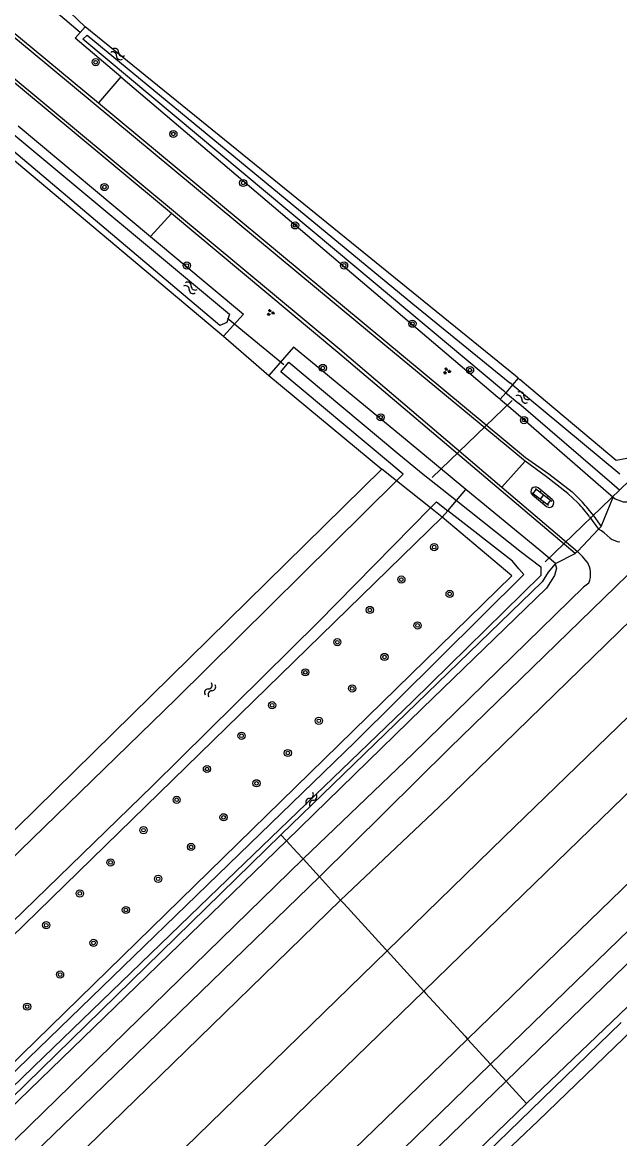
# Model space of a CAD drawing. Extents: x 137999 to 141000, y 397500 to 400501.
# Drawn here: x 139739.8 to 139806.3, y 400204.3 to 400328.5 of the extents above; entities that cross this region are included whole.
import ezdxf

# ---------------------------------------------------------------- set-up
doc = ezdxf.new("R2010")
doc.units = 0
for name, color, linetype in [('gg-knt-BGT kruinlijn', 7, 'Continuous'), ('gg-knt-bronhoudergrens', 7, 'Continuous'), ('gg-knt-verharding', 7, 'Continuous'), ('gg-kntw-bovenkant insteek waterloop', 7, 'Continuous'), ('gg-kntw-waterlijn', 7, 'Continuous'), ('gg-kwrk-duiker nz buis', 7, 'Continuous'), ('gt-grn-groengrens', 7, 'Continuous'), ('gt-grn-vlakafsluiter', 7, 'Continuous'), ('gt-symb-boom', 7, 'Continuous'), ('gt-symb-groenvak', 7, 'Continuous'), ('gt-symb-klinker verharding', 7, 'Continuous'), ('gt-symb-watersymbool', 7, 'Continuous'), ('gx-grn-maaiveld', 7, 'Continuous')]:
    doc.layers.add(name, color=color, linetype=linetype)

# ---------------------------------------------------------------- blocks, each defined once
blk = doc.blocks.new('gt0-WA')
at = {"layer": 'gt-symb-watersymbool'}
for centre, start, end in [((-0.32, 0.02), 28.0725, 151.9275), ((0.43, 0.42), 208.0725, 331.9275), ((-0.32, -0.43), 28.0725, 151.9275), ((0.43, -0.03), 208.0725, 331.9275)]:
    blk.add_arc(centre, 0.425, start, end, dxfattribs=at)
blk = doc.blocks.new('gt0-KL1')
at = {"layer": 'gt-symb-klinker verharding'}
for p, q in [((-1.15, 0.3), (1.15, 0.3)), ((-1, -0.3), (-1, 0.3)), ((-0.5, 0.3), (-0.5, 0.45)), ((0, -0.3), (0, 0.3)), ((0.5, 0.3), (0.5, 0.45)), ((1, -0.3), (1, 0.3)), ((-1.15, -0.3), (1.15, -0.3)), ((-0.5, -0.45), (-0.5, -0.3)), ((0.5, -0.45), (0.5, -0.3))]:
    blk.add_line(p, q, dxfattribs=at)
blk = doc.blocks.new('gt0-BOOM')
at = {"layer": 'gt-symb-boom'}
for radius in [0.4, 0.2]:
    blk.add_circle((0, 0), radius, dxfattribs=at)
blk = doc.blocks.new('gt0-GRVAK')
at = {"layer": 'gt-symb-groenvak'}
for p, q in [((-0.11, 0.19), (-0.23, 0.24)), ((-0.18, 0.15), (0.09, 0.15)), ((-0.09, 0.21), (-0.16, 0.32)), ((-0.05, 0.21), (-0.05, 0.39)), ((0, 0.21), (0.06, 0.32)), ((0.02, 0.19), (0.13, 0.24)), ((0.26, -0.05), (0.2, 0.06)), ((0.31, -0.05), (0.31, 0.13)), ((0.35, -0.05), (0.41, 0.06)), ((-0.24, -0.23), (-0.36, -0.18)), ((-0.32, -0.26), (-0.05, -0.26)), ((-0.23, -0.21), (-0.29, -0.09)), ((-0.18, -0.2), (-0.18, -0.02)), ((-0.14, -0.21), (-0.07, -0.09)), ((-0.12, -0.23), (0, -0.18)), ((0.24, -0.07), (0.12, -0.02)), ((0.17, -0.11), (0.44, -0.11)), ((0.37, -0.07), (0.49, -0.02))]:
    blk.add_line(p, q, dxfattribs=at)

msp = doc.modelspace()

# ---------------------------------------------------------------- linework, layer by layer
at = {"layer": 'gg-knt-BGT kruinlijn'}
for p, q in [((139799.25, 400267.77), (139799.01, 400266.95)), ((139799.1, 400268.24), (139799.25, 400267.77)), ((139799.01, 400266.95), (139798.15, 400265.54)), ((139798.15, 400265.54), (139784.3, 400252.16)), ((139769.19, 400237.46), (139784.3, 400252.16)), ((139731.7, 400201.19), (139769.19, 400237.46))]:
    msp.add_line(p, q, dxfattribs=at)
at = {"layer": 'gg-knt-bronhoudergrens'}
for p, q in [((139804.23, 400272.4), (139805.56, 400275.66)), ((139801.59, 400269.62), (139803.93, 400272.11)), ((139799.15, 400268.31), (139801.34, 400269.41))]:
    msp.add_line(p, q, dxfattribs=at)
at = {"layer": 'gg-knt-verharding'}
for p, q in [((139793.15, 400276.79), (139795.77, 400279.68)), ((139793.15, 400276.79), (139801.59, 400269.62)), ((139798.78, 400275.41), (139797.2, 400276.7)), ((139796.56, 400275.92), (139798.14, 400274.63)), ((139803.22, 400273.8), (139804.23, 400272.4)), ((139802.91, 400273.5), (139803.93, 400272.11)), ((139804.23, 400272.4), (139803.93, 400272.11)), ((139801.59, 400269.62), (139801.34, 400269.41)), ((139802.83, 400266.11), (139802.24, 400265.68))]:
    msp.add_line(p, q, dxfattribs=at)
for points in [[(139795.77, 400279.68), (139795.57, 400279.83), (139777.15, 400295.05), (139740.78, 400325.23), (139708.54, 400351.87), (139663.52, 400389.03)], [(139756.38, 400307.22), (139738.26, 400322.31), (139705.99, 400348.91), (139660.91, 400386.09), (139661.1, 400386.29)], [(139661.1, 400386.29), (139706.24, 400349.18), (139738.56, 400322.54), (139775.12, 400292.12), (139793.15, 400276.79)], [(139724.89, 400338.87), (139741.09, 400325.47), (139748.27, 400319.52)], [(139748.27, 400319.52), (139795.81, 400280.08), (139798.4, 400278.26), (139800.97, 400276.26), (139801.47, 400275.79), (139801.95, 400275.3)], [(139801.34, 400269.41), (139774.92, 400291.77), (139756.38, 400307.22)], [(139801.61, 400275.04), (139801.08, 400275.57), (139800.52, 400276.07), (139798.13, 400277.92), (139795.77, 400279.68)], [(139805.2, 400271.12), (139804.9, 400271.42), (139804.56, 400271.69), (139804.26, 400271.91), (139803.93, 400272.11)], [(139802.67, 400268.44), (139802.14, 400269.07), (139801.59, 400269.62)]]:
    msp.add_lwpolyline(points, dxfattribs=at)
for centre, radius, start, end in [((139796.89, 400276.3), 0.501, 140.4847, 228.4265), ((139796.89, 400276.3), 0.502, 52.9386, 140.6159), ((139798.44, 400275.03), 0.503, 319.5582, 48.4274), ((139790.2, 400264.09), 15.82, 36.5177, 43.8214), ((139789.23, 400263.21), 17.55, 37.1254, 43.5392), ((139798.44, 400275.03), 0.504, 232.3604, 319.3895), ((139806.79, 400273.46), 2.82, 235.8758, 259.6054), ((139800.45, 400267.12), 2.59, 6.2966, 30.6065), ((139800.45, 400267.12), 2.59, 337.1319, 6.2593)]:
    msp.add_arc(centre, radius, start, end, dxfattribs=at)
at = {"layer": 'gg-kntw-bovenkant insteek waterloop'}
for p, q in [((139794.67, 400289.16), (139746.8, 400327.97)), ((139750.74, 400322.42), (139792.73, 400286.79)), ((139739.31, 400316.96), (139754.04, 400304.67)), ((139738.23, 400313.71), (139762.18, 400293.56)), ((139767.23, 400289.19), (139779.81, 400278.78)), ((139794.99, 400288.9), (139794.67, 400289.16)), ((139794.99, 400288.9), (139795.18, 400288.75)), ((139796.4, 400287.72), (139795.18, 400288.75)), ((139792.73, 400286.79), (139792.86, 400286.68)), ((139792.97, 400286.58), (139792.86, 400286.68)), ((139792.97, 400286.58), (139794.41, 400285.33)), ((139794.41, 400285.33), (139804.72, 400276.39)), ((139789.17, 400276.54), (139782.63, 400281.93)), ((139779.81, 400278.78), (139598.35, 400100.78)), ((139797.28, 400269.85), (139789.17, 400276.54)), ((139804.72, 400276.39), (139805.56, 400275.66)), ((139786.53, 400273.44), (139601.81, 400093.62)), ((139794.27, 400266.92), (139786.53, 400273.44)), ((139799.15, 400268.31), (139797.28, 400269.85))]:
    msp.add_line(p, q, dxfattribs=at)
for points in [[(139805.56, 400275.66), (139805.76, 400275.48), (139806.65, 400275.17), (139807.36, 400275.17), (139807.88, 400275.3), (139810.18, 400277.61), (139818.26, 400286.02), (139841.96, 400309.15), (139861.9, 400328.52), (139881.59, 400347.61), (139910.73, 400374.56), (139937.14, 400401.64), (139966.34, 400429.92), (139970.45, 400433.7)], [(139750.74, 400322.42), (139745.68, 400326.71), (139746.8, 400327.97)], [(139754.04, 400304.67), (139764.41, 400296.02), (139762.18, 400293.56)], [(139782.63, 400281.93), (139769.99, 400292.34), (139767.23, 400289.19)], [(139807.07, 400279.98), (139805.89, 400279.76), (139796.4, 400287.72)], [(139519.93, 400000), (139661.01, 400136.87), (139794.27, 400266.92)]]:
    msp.add_lwpolyline(points, dxfattribs=at)
at = {"layer": 'gg-kntw-waterlijn'}
for p, q in [((139793.59, 400287.29), (139795.04, 400286.08)), ((139794.34, 400288.15), (139794.05, 400288.39)), ((139794.34, 400288.15), (139795.79, 400286.98)), ((139805.4, 400277.18), (139795.04, 400286.08)), ((139795.79, 400286.98), (139806.31, 400278.25)), ((139806.31, 400276.4), (139805.4, 400277.18)), ((139788.11, 400275.29), (139795.34, 400269.55)), ((139795.34, 400269.55), (139796.26, 400268.86))]:
    msp.add_line(p, q, dxfattribs=at)
for points in [[(139793.33, 400287.51), (139774.54, 400303.21), (139746.54, 400326.59), (139747.02, 400327.04), (139783.24, 400297.19), (139794.05, 400288.39)], [(139738.63, 400316.2), (139762.85, 400296.03), (139762.56, 400295.11), (139761.79, 400294.77), (139737.65, 400315.11)], [(139780.54, 400279.59), (139768.55, 400289.61), (139769.47, 400290.7), (139781.49, 400280.65)], [(139793.59, 400287.29), (139793.45, 400287.41), (139793.33, 400287.51)], [(139781.49, 400280.65), (139784.22, 400278.37), (139788.11, 400275.29)], [(139781.44, 400277.49), (139782.18, 400278.22), (139780.54, 400279.59)], [(139781.44, 400277.49), (139756.9, 400253.24), (139694.12, 400192.31), (139597.21, 400098.26)], [(139785.22, 400274.49), (139785.89, 400275.17), (139787.15, 400274.17)], [(139785.22, 400274.49), (139772.73, 400261.76), (139754.31, 400243.61), (139701.99, 400192.87), (139674, 400165.94), (139640.61, 400133.32), (139600.68, 400094.76)], [(139795.07, 400267.7), (139794.34, 400268.55), (139787.15, 400274.17)], [(139796.26, 400268.86), (139797.49, 400267.92), (139797.49, 400266.96), (139783.21, 400252.96), (139760.59, 400231.18), (139741.03, 400212.33), (139669.84, 400143.36), (139644.12, 400118.43), (139604.84, 400080.32), (139561.52, 400038.22)], [(139529.49, 400008.27), (139685.62, 400159.86), (139714.09, 400187.61), (139733.36, 400206.43), (139776.85, 400248.47), (139795.6, 400267.08), (139795.07, 400267.7)]]:
    msp.add_lwpolyline(points, dxfattribs=at)
at = {"layer": 'gg-kwrk-duiker nz buis'}
for p, q in [((139746.24, 400327.34), (139743.57, 400329.6)), ((139768.9, 400290.38), (139762.64, 400295.54)), ((139785.41, 400277.87), (139794.3, 400286.43)), ((139807.37, 400277.52), (139797.99, 400268.47))]:
    msp.add_line(p, q, dxfattribs=at)
at = {"layer": 'gt-grn-groengrens'}
for p, q in [((139744.25, 400330.4), (139746.8, 400327.97)), ((139750.74, 400322.42), (139748.27, 400319.52)), ((139756.38, 400307.22), (139754.04, 400304.67)), ((139762.18, 400293.56), (139767.23, 400289.19))]:
    msp.add_line(p, q, dxfattribs=at)
at = {"layer": 'gt-grn-vlakafsluiter'}
for p, q in [((139794.99, 400288.9), (139794.34, 400288.15)), ((139792.97, 400286.58), (139793.59, 400287.29)), ((139794.34, 400288.15), (139793.59, 400287.29)), ((139781.44, 400277.49), (139779.81, 400278.78)), ((139785.22, 400274.49), (139781.44, 400277.49)), ((139788.11, 400275.29), (139789.17, 400276.54)), ((139787.15, 400274.17), (139788.11, 400275.29)), ((139786.53, 400273.44), (139785.22, 400274.49)), ((139786.53, 400273.44), (139787.15, 400274.17))]:
    msp.add_line(p, q, dxfattribs=at)
at = {"layer": 'gx-grn-maaiveld'}
for p, q in [((139799.1, 400268.24), (139799.15, 400268.31)), ((139768.58, 400238.13), (139769.19, 400237.46)), ((139771.03, 400235.44), (139772.86, 400233.45)), ((139775.22, 400230.86), (139772.86, 400233.45)), ((139784.48, 400220.74), (139780.39, 400225.21)), ((139791.89, 400212.63), (139789.35, 400215.41)), ((139791.89, 400212.63), (139793.63, 400210.73))]:
    msp.add_line(p, q, dxfattribs=at)
for points in [[(139775.22, 400230.86), (139786.18, 400241.25), (139817.62, 400271.81), (139841.42, 400294.88), (139875.28, 400327.86), (139900.99, 400352.9), (139931.99, 400383.07), (139960.16, 400410.21), (139988.62, 400438.04), (140017.68, 400466.03), (140021.05, 400469.36), (140026.6, 400474.57), (140027.62, 400475.73)], [(139780.39, 400225.21), (139793.37, 400237.87), (139807.26, 400251.28), (139824.39, 400267.98), (139837.76, 400280.94), (139853.52, 400296.08), (139865.62, 400307.84), (139882.15, 400323.9), (139896.58, 400337.86), (139908.01, 400349.04), (139919.82, 400360.51), (139930.76, 400371.17), (139938.89, 400379.09), (139950.3, 400390.14), (139967.09, 400406.38), (139983.22, 400422.04), (139995.7, 400434.07), (140000.37, 400438.54), (140014.62, 400452.2), (140023.01, 400460.33), (140025.8, 400462.96), (140031.48, 400468.35), (140032.93, 400469.47), (140033.61, 400469.93)], [(139793.63, 400210.73), (139817.73, 400234.05), (139842.05, 400257.78), (139873.86, 400288.52), (139893.49, 400307.23), (139895.12, 400308.67), (139896.52, 400309.45), (139897.41, 400309.75), (139900.67, 400310.17), (139902.65, 400310.56), (139904.56, 400311.24), (139906.7, 400312.42), (139908.61, 400313.96), (139919.42, 400323.94), (139939.52, 400342.51), (139959.27, 400360.46), (139981.82, 400380.7), (139991.22, 400389.32), (140015.46, 400411.56), (140032.46, 400427.06), (140051.75, 400444.89), (140053.69, 400446.17)], [(139934.78, 400365.25), (139922.97, 400353.9), (139900.24, 400332.26), (139880.1, 400313.11), (139867.42, 400301.15), (139849.77, 400284.14), (139845.13, 400279.57), (139817.83, 400253.08), (139795.55, 400231.5), (139784.48, 400220.74)], [(139789.35, 400215.41), (139800.63, 400226.35), (139822.99, 400247.97), (139827.59, 400252.33), (139850.28, 400274.21), (139871.31, 400292.88), (139887.99, 400306.98), (139892.53, 400310.73), (139899.37, 400315.92), (139909.11, 400323.3), (139912.83, 400326.23), (139917.59, 400330.36)], [(139772.86, 400233.45), (139787.35, 400247.77), (139809.83, 400269.61)], [(139799.1, 400268.24), (139798.3, 400267.32), (139797.64, 400266.27), (139768.58, 400238.13)], [(139802.24, 400265.68), (139783.25, 400247.13), (139771.03, 400235.44)], [(139822.81, 400242.53), (139791.89, 400212.63)], [(139795.92, 400208.23), (139811.48, 400223.16), (139827.41, 400239.12), (139829.94, 400241.57)], [(139768.58, 400238.13), (139738.58, 400208.85), (139704.96, 400176.55), (139672.73, 400145.16), (139633.57, 400107.13), (139588.19, 400063.21), (139537.7, 400014.17)], [(139704.47, 400116.3), (139716.69, 400128.5), (139736.21, 400147.49), (139754.72, 400165.36), (139779.69, 400189.71), (139797.21, 400206.3), (139812.1, 400220.66), (139823.75, 400231.6), (139831.29, 400238.68)], [(139769.19, 400237.46), (139770.33, 400236.21), (139771.03, 400235.44)], [(139771.03, 400235.44), (139726.87, 400192.43), (139691.8, 400158.31), (139658.22, 400125.76), (139622.67, 400091.41), (139572.11, 400042.3), (139533.97, 400005.33), (139503.79, 399976.06)], [(139772.86, 400233.45), (139746.53, 400207.95), (139708.34, 400171.14), (139677.37, 400141.16), (139655.48, 400119.79), (139625.47, 400090.55), (139596.38, 400062.5), (139564.47, 400031.43), (139537.99, 400005.79), (139505.53, 399974.16)], [(139595.76, 400056.71), (139652.22, 400111.42), (139653.51, 400112.62), (139654.07, 400113.22), (139654.62, 400113.94), (139658.04, 400118.35), (139664.4, 400126.4), (139665.74, 400128.03), (139666.53, 400128.94), (139667.33, 400129.84), (139668.03, 400130.55), (139695.93, 400157.94), (139699.67, 400161.39), (139701.49, 400162.99), (139702.33, 400163.71), (139703.38, 400164.58), (139704.56, 400165.55), (139707.02, 400167.45), (139712.99, 400171.76), (139718.07, 400175.68), (139720.2, 400177.44), (139721.5, 400178.7), (139753.72, 400209.96), (139775.22, 400230.86)], [(139780.39, 400225.21), (139780.2, 400225.42), (139777.9, 400227.93), (139775.58, 400230.48), (139775.22, 400230.86)], [(139513.21, 399965.81), (139534.84, 399986.86), (139570.29, 400021.18), (139615.67, 400065.34), (139653.48, 400101.98), (139688.15, 400135.64), (139720.14, 400166.63), (139750.85, 400196.5), (139780.39, 400225.21)], [(139784.48, 400220.74), (139775.68, 400212.19), (139752.38, 400189.56), (139728.43, 400166.41), (139697.97, 400136.76), (139679.68, 400118.99), (139659.76, 400099.75), (139637.58, 400078.22), (139614.75, 400056.07), (139594.06, 400036), (139577.95, 400020.36), (139550.91, 399994.1), (139527.32, 399971.21), (139517.24, 399961.42)], [(139784.48, 400220.74), (139784.68, 400220.51), (139786.88, 400218.11), (139789.07, 400215.72), (139789.35, 400215.41)], [(139655.94, 400071.42), (139679.2, 400093.96), (139696.76, 400110.93), (139716.57, 400130.13), (139731.97, 400145.09), (139749, 400161.59), (139767.23, 400179.29), (139787.66, 400199.06), (139806.45, 400217.26)], [(139789.35, 400215.41), (139781.35, 400207.66), (139766.14, 400192.93), (139762.98, 400189.06), (139753.08, 400176.87), (139750.68, 400174.01), (139735.51, 400159.42), (139722.77, 400147.11), (139719.92, 400144.51), (139713.07, 400139.11), (139707.88, 400135.24), (139703.47, 400131.88), (139701.21, 400129.83), (139684.91, 400114), (139664.8, 400094.48), (139642.85, 400073.21)], [(139791.89, 400212.63), (139761.38, 400182.93), (139731.49, 400154.03), (139699.47, 400122.81), (139661.65, 400086.22), (139630.01, 400055.55), (139600.4, 400026.8), (139571.21, 399998.43), (139546.19, 399974.23), (139524.65, 399953.36)], [(139793.63, 400210.73), (139744.54, 400163.17), (139695.8, 400115.7), (139636.78, 400058.38), (139575.88, 399999.48), (139526.45, 399951.4)], [(139793.63, 400210.73), (139794.34, 400209.95), (139795.92, 400208.23)], [(139528.41, 399949.27), (139569.48, 399989.09), (139606.79, 400025.18), (139648.23, 400065.09), (139684.08, 400100.18), (139720.29, 400135.21), (139762.4, 400175.89), (139795.92, 400208.23)]]:
    msp.add_lwpolyline(points, dxfattribs=at)

# ---------------------------------------------------------------- block references
at = {"layer": 'gt-symb-boom'}
for p in [(139747.95, 400324.04), (139756.6, 400316.06), (139764.37, 400310.61), (139748.93, 400310.16), (139770.15, 400305.9), (139758.1, 400301.43), (139775.6, 400301.44), (139783.21, 400294.96), (139773.24, 400290.04), (139789.62, 400289.81), (139779.67, 400284.55), (139795.63, 400284.24), (139785.63, 400270.12), (139781.98, 400266.51), (139787.35, 400264.91), (139778.47, 400263.13), (139783.78, 400261.41), (139774.85, 400259.54), (139780.1, 400257.9), (139771.29, 400256.19), (139776.51, 400254.4), (139767.59, 400252.53), (139772.79, 400250.8), (139764.19, 400249.14), (139769.34, 400247.22), (139760.34, 400245.44), (139765.85, 400243.85), (139756.97, 400242.02), (139762.19, 400240.07), (139753.28, 400238.64), (139758.57, 400236.77), (139749.61, 400235.05), (139754.91, 400233.23), (139746.19, 400231.6), (139751.32, 400229.76), (139742.45, 400228.07), (139747.72, 400226.1), (139743.99, 400222.58), (139740.33, 400219.01)]:
    msp.add_blockref('gt0-BOOM', p, dxfattribs=at)
at = {"layer": 'gt-symb-groenvak'}
for p in [(139767.4, 400296.2), (139787.02, 400289.7)]:
    msp.add_blockref('gt0-GRVAK', p, dxfattribs=at)
at = {"layer": 'gt-symb-klinker verharding', "rotation": -37.36253068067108}
msp.add_blockref('gt0-KL1', (139797.64, 400275.7), dxfattribs=at)
at = {"layer": 'gt-symb-watersymbool'}
for p, rotation in [((139750.43, 400324.92), 149.99927221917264), ((139758.52, 400298.92), 149.99927221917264), ((139795.54, 400286.73), 149.99927221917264), ((139760.72, 400254.29), -117.97472992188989), ((139771.99, 400242.11), -117.97472992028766)]:
    msp.add_blockref('gt0-WA', p, dxfattribs=dict(at, rotation=rotation))

doc.saveas('drawing.dxf')
